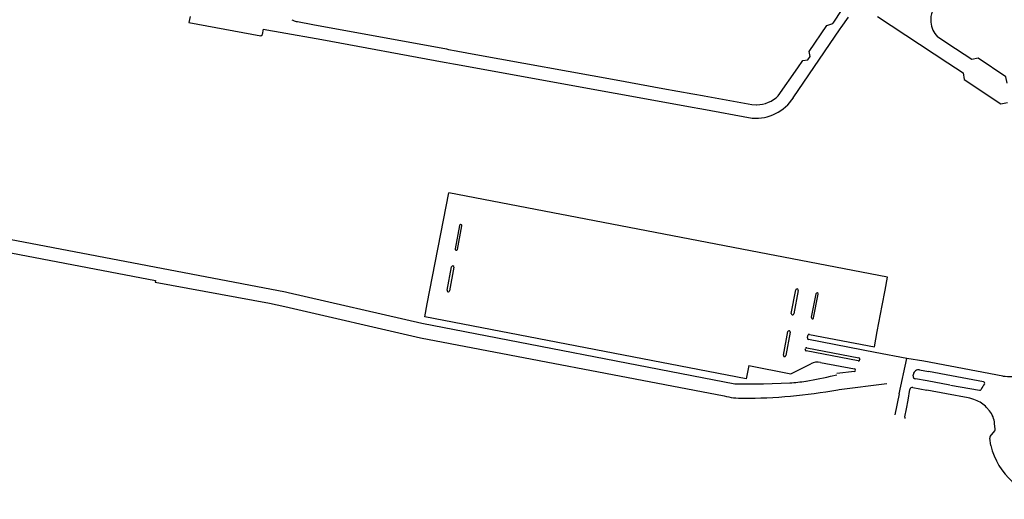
# Model space of a CAD drawing. Extents: x 148869 to 161638, y 453607 to 469810.
# Tile 902 of 1056: x 159117.48 to 159121.2, y 459850.09 to 459851.89. Entities that reach past the tile are written whole.
import ezdxf

# ---------------------------------------------------------------- set-up
doc = ezdxf.new("R2010")
doc.units = 0
doc.layers.add('LKI_V01_KANTRIJWEG', color=252, linetype='CONTINUOUS')

msp = doc.modelspace()

# ---------------------------------------------------------------- linework, layer by layer
at = {"layer": 'LKI_V01_KANTRIJWEG'}
for p, q in [((159120.5523, 459851.886), (159120.5814, 459851.9296)), ((159120.5523, 459851.886), (159120.5814, 459851.9296)), ((159118.1224, 459851.9065), (159118.1183, 459851.8844)), ((159118.1224, 459851.9065), (159118.1183, 459851.8844)), ((159120.5486, 459851.8804), (159120.5523, 459851.886)), ((159120.5486, 459851.8804), (159120.5523, 459851.886)), ((159120.5805, 459851.8658), (159120.6079, 459851.904)), ((159120.5805, 459851.8658), (159120.6079, 459851.904)), ((159120.7174, 459851.9066), (159120.9831, 459851.7326)), ((159120.7174, 459851.9066), (159120.9831, 459851.7326)), ((159118.3961, 459851.8385), (159118.3998, 459851.8594)), ((159118.3961, 459851.8385), (159118.3998, 459851.8594)), ((159118.3998, 459851.8594), (159118.4064, 459851.8581)), ((159118.3998, 459851.8594), (159118.4064, 459851.8581)), ((159118.4064, 459851.8581), (159118.4124, 459851.857)), ((159118.4064, 459851.8581), (159118.4124, 459851.857)), ((159118.4124, 459851.857), (159118.4623, 459851.8479)), ((159118.4124, 459851.857), (159118.4623, 459851.8479)), ((159120.3994, 459851.6006), (159120.5768, 459851.8603)), ((159120.3994, 459851.6006), (159120.5768, 459851.8603)), ((159120.5768, 459851.8603), (159120.5805, 459851.8658)), ((159120.5768, 459851.8603), (159120.5805, 459851.8658)), ((159120.9831, 459851.8042), (159120.9434, 459851.8305)), ((159120.9831, 459851.8042), (159120.9434, 459851.8305)), ((159119.0906, 459851.7844), (159119.0979, 459851.783)), ((159119.0906, 459851.7844), (159119.0979, 459851.783)), ((159119.0979, 459851.783), (159119.1265, 459851.7777)), ((159119.0979, 459851.783), (159119.1265, 459851.7777)), ((159119.1265, 459851.7777), (159119.133, 459851.7765)), ((159119.1265, 459851.7777), (159119.133, 459851.7765)), ((159120.4632, 459851.7566), (159120.459, 459851.7753)), ((159120.4632, 459851.7566), (159120.459, 459851.7753)), ((159121.0727, 459851.7449), (159120.9831, 459851.8042)), ((159121.0727, 459851.7449), (159120.9831, 459851.8042)), ((159119.0818, 459851.7346), (159119.0886, 459851.7334)), ((159119.0818, 459851.7346), (159119.0886, 459851.7334)), ((159119.0886, 459851.7334), (159119.1173, 459851.7282)), ((159119.0886, 459851.7334), (159119.1173, 459851.7282)), ((159119.1173, 459851.7282), (159119.124, 459851.727)), ((159119.1173, 459851.7282), (159119.124, 459851.727)), ((159120.9831, 459851.7326), (159121.0408, 459851.6948)), ((159120.9831, 459851.7326), (159121.0408, 459851.6948)), ((159120.0202, 459851.6151), (159120.0274, 459851.6139)), ((159120.0202, 459851.6151), (159120.0274, 459851.6139)), ((159120.0274, 459851.6139), (159120.0568, 459851.6086)), ((159120.0274, 459851.6139), (159120.0568, 459851.6086)), ((159120.0568, 459851.6086), (159120.0631, 459851.6074)), ((159120.0568, 459851.6086), (159120.0631, 459851.6074)), ((159120.011, 459851.566), (159120.0178, 459851.5648)), ((159120.011, 459851.566), (159120.0178, 459851.5648)), ((159120.0178, 459851.5648), (159120.0471, 459851.5595)), ((159120.0178, 459851.5648), (159120.0471, 459851.5595)), ((159120.0471, 459851.5595), (159120.054, 459851.5583)), ((159120.0471, 459851.5595), (159120.054, 459851.5583)), ((159120.054, 459851.5583), (159120.2443, 459851.5239)), ((159120.054, 459851.5583), (159120.2443, 459851.5239)), ((159120.7551, 459850.9238), (159119.0985, 459851.2421)), ((159120.7551, 459850.9238), (159119.0985, 459851.2421)), ((159119.1396, 459851.1188), (159119.1225, 459851.0302)), ((159119.1396, 459851.1188), (159119.1225, 459851.0302)), ((159119.1315, 459851.0286), (159119.1485, 459851.1171)), ((159119.1315, 459851.0286), (159119.1485, 459851.1171)), ((159119.0922, 459850.8741), (159119.1094, 459850.9628)), ((159119.0922, 459850.8741), (159119.1094, 459850.9628)), ((159119.1182, 459850.9609), (159119.101, 459850.8722)), ((159119.1182, 459850.9609), (159119.101, 459850.8722)), ((159120.3917, 459850.7867), (159120.4084, 459850.8755)), ((159120.3917, 459850.7867), (159120.4084, 459850.8755)), ((159120.4173, 459850.8738), (159120.4008, 459850.7851)), ((159120.4173, 459850.8738), (159120.4008, 459850.7851)), ((159120.4846, 459850.8606), (159120.4673, 459850.7722)), ((159120.4846, 459850.8606), (159120.4673, 459850.7722)), ((159120.4761, 459850.7704), (159120.4936, 459850.859)), ((159120.4761, 459850.7704), (159120.4936, 459850.859)), ((159120.2216, 459850.5406), (159119.008, 459850.7735)), ((159120.2216, 459850.5406), (159119.008, 459850.7735)), ((159120.3625, 459850.6294), (159120.3789, 459850.7182)), ((159120.3625, 459850.6294), (159120.3789, 459850.7182)), ((159120.3878, 459850.7163), (159120.3714, 459850.6277)), ((159120.3878, 459850.7163), (159120.3714, 459850.6277)), ((159120.4523, 459850.6944), (159120.4544, 459850.7042)), ((159120.4523, 459850.6944), (159120.4544, 459850.7042)), ((159120.4501, 459850.6575), (159120.6467, 459850.6199)), ((159120.4501, 459850.6575), (159120.6467, 459850.6199)), ((159120.4443, 459850.6509), (159120.4448, 459850.6539)), ((159120.4443, 459850.6509), (159120.4448, 459850.6539)), ((159120.6443, 459850.6081), (159120.4477, 459850.6456)), ((159120.6443, 459850.6081), (159120.4477, 459850.6456)), ((159120.2311, 459850.59), (159120.2216, 459850.5406)), ((159120.2311, 459850.59), (159120.2216, 459850.5406)), ((159120.502, 459850.6022), (159120.63, 459850.5779)), ((159120.502, 459850.6022), (159120.63, 459850.5779)), ((159120.6503, 459850.6144), (159120.6497, 459850.6115)), ((159120.6503, 459850.6144), (159120.6497, 459850.6115)), ((159120.7983, 459850.4832), (159120.8272, 459850.6168)), ((159120.7983, 459850.4832), (159120.8272, 459850.6168)), ((159120.6299, 459850.5679), (159120.5635, 459850.5601)), ((159120.6299, 459850.5679), (159120.5635, 459850.5601)), ((159120.8513, 459850.5514), (159120.8525, 459850.5577)), ((159120.8513, 459850.5514), (159120.8525, 459850.5577)), ((159120.8758, 459850.5738), (159120.9095, 459850.5675)), ((159120.8758, 459850.5738), (159120.9095, 459850.5675)), ((159120.9964, 459850.5513), (159120.9095, 459850.5675)), ((159120.9964, 459850.5513), (159120.9095, 459850.5675)), ((159121.1177, 459850.5288), (159120.997, 459850.5512)), ((159121.1177, 459850.5288), (159120.997, 459850.5512)), ((159120.1863, 459850.5213), (159120.2869, 459850.5219)), ((159120.1863, 459850.5213), (159120.2869, 459850.5219)), ((159120.2869, 459850.5219), (159120.3859, 459850.5252)), ((159120.2869, 459850.5219), (159120.3859, 459850.5252)), ((159120.5722, 459850.5001), (159120.7521, 459850.5223)), ((159120.5722, 459850.5001), (159120.7521, 459850.5223)), ((159120.8508, 459850.5075), (159120.9039, 459850.4973)), ((159120.8508, 459850.5075), (159120.9039, 459850.4973)), ((159120.904, 459850.5324), (159120.8605, 459850.5398)), ((159120.904, 459850.5324), (159120.8605, 459850.5398)), ((159120.9901, 459850.5168), (159120.904, 459850.5324)), ((159120.9901, 459850.5168), (159120.904, 459850.5324)), ((159120.992, 459850.5165), (159121.1023, 459850.4968)), ((159120.992, 459850.5165), (159121.1023, 459850.4968)), ((159120.5668, 459850.499), (159120.5722, 459850.5001)), ((159120.5668, 459850.499), (159120.5722, 459850.5001)), ((159120.7983, 459850.4832), (159120.782, 459850.404)), ((159120.7983, 459850.4832), (159120.782, 459850.404)), ((159120.8324, 459850.4593), (159120.8392, 459850.4997)), ((159120.8324, 459850.4593), (159120.8392, 459850.4997)), ((159120.9778, 459850.4842), (159120.9039, 459850.4973)), ((159120.9778, 459850.4842), (159120.9039, 459850.4973)), ((159120.9778, 459850.4842), (159120.9039, 459850.4973)), ((159120.9778, 459850.4842), (159120.9039, 459850.4973)), ((159121.0588, 459850.4689), (159120.9778, 459850.4842)), ((159121.0588, 459850.4689), (159120.9778, 459850.4842)), ((159120.8261, 459850.4274), (159120.8324, 459850.4593)), ((159120.8261, 459850.4274), (159120.8324, 459850.4593)), ((159121.1395, 459850.4198), (159121.1289, 459850.4325)), ((159121.1395, 459850.4198), (159121.1289, 459850.4325)), ((159120.821, 459850.3907), (159120.8209, 459850.3933)), ((159120.821, 459850.3907), (159120.8209, 459850.3933)), ((159121.1615, 459850.3507), (159121.1592, 459850.3718)), ((159121.1615, 459850.3507), (159121.1592, 459850.3718)), ((159121.1425, 459850.3222), (159121.1597, 459850.3438)), ((159121.1425, 459850.3222), (159121.1597, 459850.3438)), ((159121.1446, 459850.2883), (159121.141, 459850.3167)), ((159121.1446, 459850.2883), (159121.141, 459850.3167))]:
    msp.add_line(p, q, dxfattribs=at)
for points in [[(159118.1183, 459851.8844), (159118.3898, 459851.8346), (159118.3961, 459851.8385)], [(159118.1183, 459851.8844), (159118.3898, 459851.8346), (159118.3961, 459851.8385)], [(159118.5282, 459851.8878), (159118.5857, 459851.8766), (159119.0906, 459851.7844)], [(159118.5282, 459851.8878), (159118.5857, 459851.8766), (159119.0906, 459851.7844)], [(159118.4623, 459851.8479), (159118.6191, 459851.8196), (159119.0818, 459851.7346)], [(159118.4623, 459851.8479), (159118.6191, 459851.8196), (159119.0818, 459851.7346)], [(159120.459, 459851.7753), (159120.5261, 459851.8736), (159120.5486, 459851.8804)], [(159120.459, 459851.7753), (159120.5261, 459851.8736), (159120.5486, 459851.8804)], [(159119.133, 459851.7765), (159119.2006, 459851.7639), (159119.7313, 459851.6679), (159119.9067, 459851.6355), (159120.0202, 459851.6151)], [(159119.133, 459851.7765), (159119.2006, 459851.7639), (159119.7313, 459851.6679), (159119.9067, 459851.6355), (159120.0202, 459851.6151)], [(159120.3427, 459851.6082), (159120.4163, 459851.7128), (159120.4351, 459851.7405)], [(159120.3427, 459851.6082), (159120.4163, 459851.7128), (159120.4351, 459851.7405)], [(159120.4351, 459851.7405), (159120.4543, 459851.7435), (159120.4632, 459851.7566)], [(159120.4351, 459851.7405), (159120.4543, 459851.7435), (159120.4632, 459851.7566)], [(159121.2065, 459851.6559), (159121.2012, 459851.6796), (159121.0973, 459851.75), (159121.0727, 459851.7449)], [(159121.2065, 459851.6559), (159121.2012, 459851.6796), (159121.0973, 459851.75), (159121.0727, 459851.7449)], [(159119.124, 459851.727), (159119.7264, 459851.6181), (159120.011, 459851.566)], [(159119.124, 459851.727), (159119.7264, 459851.6181), (159120.011, 459851.566)], [(159121.0408, 459851.6948), (159121.0443, 459851.6693), (159121.1827, 459851.5777), (159121.2081, 459851.5831)], [(159121.0408, 459851.6948), (159121.0443, 459851.6693), (159121.1827, 459851.5777), (159121.2081, 459851.5831)], [(159120.0631, 459851.6074), (159120.2431, 459851.5754), (159120.261, 459851.5743)], [(159120.0631, 459851.6074), (159120.2431, 459851.5754), (159120.261, 459851.5743)], [(159116.3712, 459851.2704), (159118.4826, 459850.8682), (159118.4924, 459850.866), (159118.9966, 459850.75), (159120.1784, 459850.5218)], [(159116.3712, 459851.2704), (159118.4826, 459850.8682), (159118.4924, 459850.866), (159118.9966, 459850.75), (159120.1784, 459850.5218)], [(159119.008, 459850.7735), (159119.0175, 459850.8228), (159119.0985, 459851.2421)], [(159119.008, 459850.7735), (159119.0175, 459850.8228), (159119.0985, 459851.2421)], [(159116.8187, 459851.1346), (159117.9924, 459850.9115), (159117.9912, 459850.9054), (159118.4224, 459850.8252), (159118.4805, 459850.8128), (159118.9927, 459850.6954), (159120.1384, 459850.4756)], [(159116.8187, 459851.1346), (159117.9924, 459850.9115), (159117.9912, 459850.9054), (159118.4224, 459850.8252), (159118.4805, 459850.8128), (159118.9927, 459850.6954), (159120.1384, 459850.4756)], [(159120.4604, 459850.7079), (159120.7053, 459850.6606), (159120.7163, 459850.7183), (159120.7349, 459850.8169), (159120.7459, 459850.8745), (159120.7551, 459850.9238)], [(159120.4604, 459850.7079), (159120.7053, 459850.6606), (159120.7163, 459850.7183), (159120.7349, 459850.8169), (159120.7459, 459850.8745), (159120.7551, 459850.9238)], [(159120.8273, 459850.6171), (159120.7083, 459850.6401), (159120.4563, 459850.6885)], [(159120.8273, 459850.6171), (159120.7083, 459850.6401), (159120.4563, 459850.6885)], [(159120.2311, 459850.59), (159120.39, 459850.5595), (159120.4654, 459850.597)], [(159120.2311, 459850.59), (159120.39, 459850.5595), (159120.4654, 459850.597)], [(159121.1904, 459850.5507), (159120.892, 459850.6074), (159120.8272, 459850.6168)], [(159121.1904, 459850.5507), (159120.892, 459850.6074), (159120.8272, 459850.6168)], [(159120.4473, 459850.5316), (159120.5255, 459850.5461), (159120.5395, 459850.5506), (159120.5641, 459850.5548)], [(159120.4473, 459850.5316), (159120.5255, 459850.5461), (159120.5395, 459850.5506), (159120.5641, 459850.5548)], [(159120.8209, 459850.3933), (159120.8207, 459850.3972), (159120.8261, 459850.4274)], [(159120.8209, 459850.3933), (159120.8207, 459850.3972), (159120.8261, 459850.4274)]]:
    msp.add_lwpolyline(points, dxfattribs=at)
for centre, radius, start, end in [((159121.0082, 459851.8937), 0.0904, 158.1161, 184.979), ((159121.0082, 459851.8937), 0.0904, 158.1161, 184.979), ((159118.5421, 459851.9634), 0.0773, 242.509, 256.0176), ((159118.5421, 459851.9634), 0.0773, 242.509, 256.0176), ((159118.5283, 459851.909), 0.0211, 256.6567, 269.6862), ((159118.5283, 459851.909), 0.0211, 256.6567, 269.6862), ((159121.0085, 459851.8936), 0.0907, 184.924, 224.1306), ((159121.0085, 459851.8936), 0.0907, 184.924, 224.1306), ((159120.2588, 459851.6899), 0.1666, 265.0111, 327.5712), ((159120.2588, 459851.6899), 0.1666, 265.0111, 327.5712), ((159120.2606, 459851.6905), 0.1162, 270.2023, 314.9328), ((159120.2606, 459851.6905), 0.1162, 270.2023, 314.9328), ((159119.1441, 459851.118), 0.0045, 348.2691, 169.5606), ((159119.1441, 459851.118), 0.0045, 348.2691, 169.5606), ((159119.127, 459851.0295), 0.00455, 170.4617, 348.7709), ((159119.127, 459851.0295), 0.00455, 170.4617, 348.7709), ((159119.1138, 459850.9619), 0.00454, 347.9096, 167.8128), ((159119.1138, 459850.9619), 0.00454, 347.9096, 167.8128), ((159120.4129, 459850.8747), 0.00453, 348.0756, 169.6517), ((159120.4129, 459850.8747), 0.00453, 348.0756, 169.6517), ((159119.0966, 459850.8732), 0.00449, 167.5405, 348.0383), ((159119.0966, 459850.8732), 0.00449, 167.5405, 348.0383), ((159120.4891, 459850.8597), 0.00456, 350.0445, 169.2559), ((159120.4891, 459850.8597), 0.00456, 350.0445, 169.2559), ((159120.3963, 459850.7859), 0.0046, 169.5974, 350.6176), ((159120.3963, 459850.7859), 0.0046, 169.5974, 350.6176), ((159120.4717, 459850.7712), 0.00448, 167.1274, 349.9517), ((159120.4717, 459850.7712), 0.00448, 167.1274, 349.9517), ((159120.3834, 459850.7172), 0.00453, 347.8216, 168.1213), ((159120.3834, 459850.7172), 0.00453, 347.8216, 168.1213), ((159120.4574, 459850.6936), 0.00516, 171.1479, 257.669), ((159120.4574, 459850.6936), 0.00516, 171.1479, 257.669), ((159120.4592, 459850.7032), 0.00493, 75.7859, 167.8312), ((159120.4592, 459850.7032), 0.00493, 75.7859, 167.8312), ((159120.4494, 459850.6529), 0.00469, 81.5291, 168.2215), ((159120.4494, 459850.6529), 0.00469, 81.5291, 168.2215), ((159120.3669, 459850.6284), 0.00452, 167.8919, 351.1806), ((159120.3669, 459850.6284), 0.00452, 167.8919, 351.1806), ((159120.4485, 459850.6499), 0.00434, 165.7948, 259.6322), ((159120.4485, 459850.6499), 0.00434, 165.7948, 259.6322), ((159120.6454, 459850.6151), 0.00492, 351.6617, 74.349), ((159120.6454, 459850.6151), 0.00492, 351.6617, 74.349), ((159120.4918, 459850.5433), 0.0598, 80.1302, 116.1781), ((159120.4918, 459850.5433), 0.0598, 80.1302, 116.1781), ((159120.6454, 459850.6123), 0.0044, 255.594, 349.0051), ((159120.6454, 459850.6123), 0.0044, 255.594, 349.0051), ((159120.629, 459850.5729), 0.00507, 280.2323, 78.5021), ((159120.629, 459850.5729), 0.00507, 280.2323, 78.5021), ((159120.8622, 459850.5506), 0.011, 175.9497, 260.669), ((159120.8622, 459850.5506), 0.011, 175.9497, 260.669), ((159120.8714, 459850.5553), 0.019, 76.613, 172.598), ((159120.8714, 459850.5553), 0.019, 76.613, 172.598), ((159121.225, 459850.8174), 0.269, 262.5987, 277.0975), ((159121.225, 459850.8174), 0.269, 262.5987, 277.0975), ((159120.1843, 459850.5494), 0.0282, 257.8661, 274.0449), ((159120.1843, 459850.5494), 0.0282, 257.8661, 274.0449), ((159120.3664, 459851.0096), 0.4848, 272.3054, 279.5949), ((159120.3664, 459851.0096), 0.4848, 272.3054, 279.5949), ((159120.849, 459850.4977), 0.00995, 79.7762, 168.336), ((159120.849, 459850.4977), 0.00995, 79.7762, 168.336), ((159121.2097, 459850.4571), 0.1097, 143.8263, 156.9114), ((159121.2097, 459850.4571), 0.1097, 143.8263, 156.9114), ((159121.1174, 459850.5243), 0.00453, 327.5194, 85.5447), ((159121.1174, 459850.5243), 0.00453, 327.5194, 85.5447), ((159120.2095, 459850.7685), 0.3015, 256.3464, 270.0873), ((159120.2095, 459850.7685), 0.3015, 256.3464, 270.0873), ((159120.2106, 459852.4705), 2.0035, 269.9834, 280.2413), ((159120.2106, 459852.4705), 2.0035, 269.9834, 280.2413), ((159121.1037, 459850.5022), 0.00556, 255.9123, 337.7806), ((159121.1037, 459850.5022), 0.00556, 255.9123, 337.7806), ((159121.0208, 459850.289), 0.1838, 68.7008, 78.0904), ((159121.0208, 459850.289), 0.1838, 68.7008, 78.0904), ((159121.0333, 459850.3354), 0.1362, 45.4341, 66.4962), ((159121.0333, 459850.3354), 0.1362, 45.4341, 66.4962), ((159121.075, 459850.3652), 0.0845, 4.4488, 40.2166), ((159121.075, 459850.3652), 0.0845, 4.4488, 40.2166), ((159121.1498, 459850.3173), 0.00876, 146.3193, 183.9874), ((159121.1498, 459850.3173), 0.00876, 146.3193, 183.9874), ((159121.1518, 459850.3496), 0.00973, 323.796, 6.2783), ((159121.1518, 459850.3496), 0.00973, 323.796, 6.2783), ((159121.4059, 459850.3523), 0.269, 193.7531, 262.268), ((159121.4059, 459850.3523), 0.269, 193.7531, 262.268)]:
    msp.add_arc(centre, radius, start, end, dxfattribs=at)

doc.saveas('drawing.dxf')
